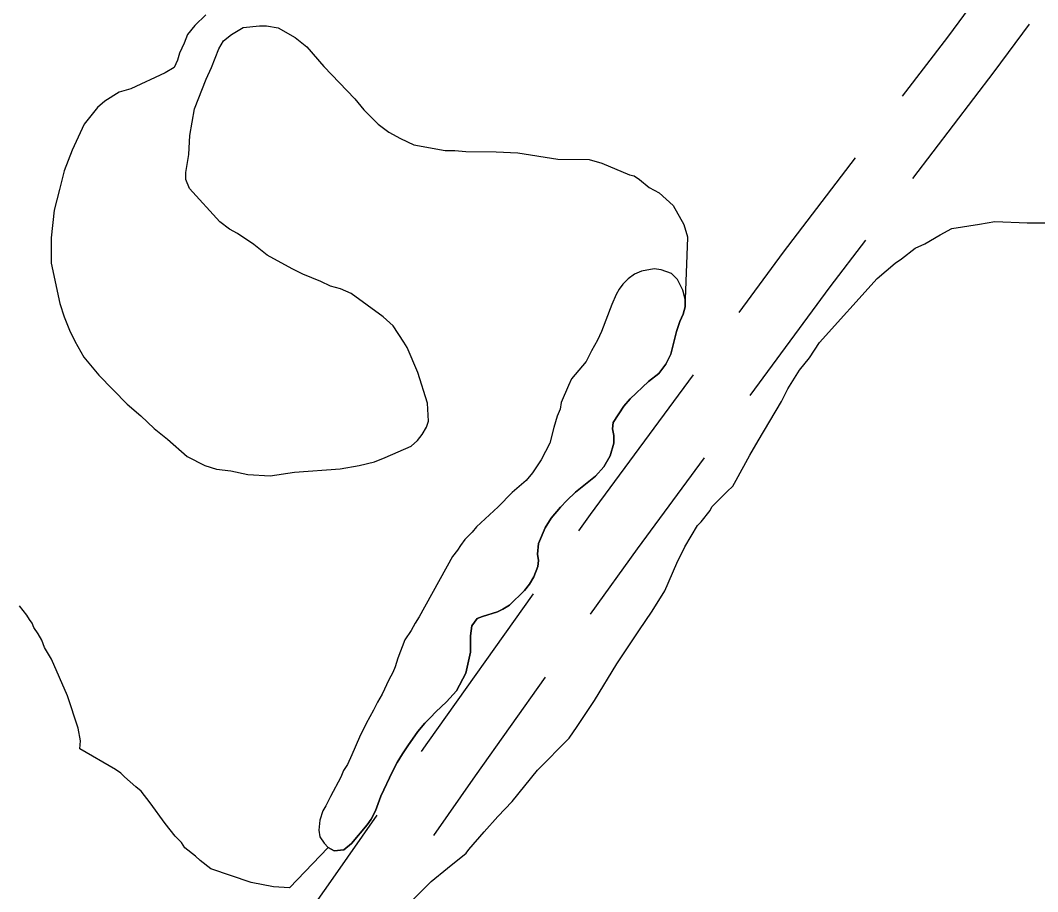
# Model space of a CAD drawing. Extents: x 3161665 to 3199565, y 885729 to 911164.
# Drawn here: x 3175069 to 3175595, y 903374 to 903824 of the extents above; entities that cross this region are included whole.
import ezdxf

# ---------------------------------------------------------------- set-up
doc = ezdxf.new("R2010")
doc.units = 0
for name, color, linetype in [('V-ROAD-CNTR', 7, 'Continuous'), ('V-SITE-VEGE', 7, 'Continuous'), ('V-TOPO-SHOR', 7, 'Continuous')]:
    doc.layers.add(name, color=color, linetype=linetype)

msp = doc.modelspace()

# ---------------------------------------------------------------- linework, layer by layer
at = {"layer": 'V-ROAD-CNTR'}
for points in [[(3175524.81, 903785.02), (3175548.13, 903815.59), (3175584.71, 903865.09)], [(3175530.09, 903742.47), (3175572.12, 903797.58), (3175590.36, 903822.26)], [(3175440.43, 903673.31), (3175463.35, 903704.45), (3175500.55, 903753.22)], [(3175446.14, 903630.44), (3175487.36, 903686.46), (3175505.83, 903710.67)], [(3175357.54, 903560.49), (3175363.59, 903568.9), (3175416.72, 903641.09)], [(3175363.51, 903517.43), (3175387.84, 903551.24), (3175422.42, 903598.23)], [(3175276.34, 903446.45), (3175279.59, 903451.12), (3175334.19, 903528.01)], [(3175282.71, 903403.1), (3175304.13, 903433.86), (3175340.33, 903484.83)], [(3175195.88, 903331.89), (3175196.91, 903333.06), (3175230.74, 903380.97), (3175253.48, 903413.62)]]:
    msp.add_lwpolyline(points, dxfattribs=at)
at = {"layer": 'V-SITE-VEGE'}
for p, q in [((3175164.82, 903827.09), (3175159.23, 903821.56)), ((3175159.23, 903821.56), (3175155.5, 903816.95)), ((3175178.19, 903816.83), (3175184.23, 903820.5)), ((3175184.23, 903820.5), (3175192.56, 903821.38)), ((3175192.56, 903821.38), (3175196.27, 903821.36)), ((3175196.27, 903821.36), (3175202.28, 903820.4)), ((3175202.28, 903820.4), (3175211.04, 903815.26)), ((3175155.5, 903816.95), (3175153.63, 903812.34)), ((3175174, 903813.61), (3175178.19, 903816.83)), ((3175211.04, 903815.26), (3175217.03, 903810.59)), ((3175153.63, 903812.34), (3175151.29, 903807.26)), ((3175167.91, 903799.76), (3175171.67, 903809.46)), ((3175171.67, 903809.46), (3175174, 903813.61)), ((3175217.03, 903810.59), (3175225.77, 903800.36)), ((3175151.29, 903807.26), (3175150.34, 903803.56)), ((3175148.46, 903799.87), (3175143.82, 903797.11)), ((3175150.34, 903803.56), (3175148.46, 903799.87)), ((3175165.1, 903793.75), (3175167.91, 903799.76)), ((3175225.77, 903800.36), (3175241.88, 903783.61)), ((3175143.82, 903797.11), (3175126.19, 903788.88)), ((3175158.99, 903778.51), (3175165.1, 903793.75)), ((3175126.19, 903788.88), (3175120.16, 903787.06)), ((3175120.16, 903787.06), (3175112.73, 903782.48)), ((3175241.88, 903783.61), (3175246.48, 903778.03)), ((3175109, 903779.25), (3175102.01, 903770.5)), ((3175112.73, 903782.48), (3175109, 903779.25)), ((3175156.6, 903764.64), (3175158.99, 903778.51)), ((3175246.48, 903778.03), (3175253.85, 903770.58)), ((3175102.01, 903770.5), (3175095.92, 903757.11)), ((3175253.85, 903770.58), (3175259.38, 903766.38)), ((3175156.09, 903754.92), (3175156.6, 903764.64)), ((3175259.38, 903766.38), (3175265.38, 903763.11)), ((3175265.38, 903763.11), (3175272.3, 903759.83)), ((3175095.92, 903757.11), (3175091.7, 903746.49)), ((3175272.3, 903759.83), (3175288.49, 903756.96)), ((3175288.49, 903756.96), (3175293.58, 903756.93)), ((3175293.58, 903756.93), (3175299.13, 903756.44)), ((3175154.65, 903745.67), (3175156.09, 903754.92)), ((3175299.13, 903756.44), (3175314.87, 903756.35)), ((3175314.87, 903756.35), (3175325.98, 903755.83)), ((3175325.98, 903755.83), (3175346.79, 903752.47)), ((3175346.79, 903752.47), (3175362.99, 903752.38)), ((3175362.99, 903752.38), (3175369.46, 903750.49)), ((3175091.7, 903746.49), (3175089.33, 903736.78)), ((3175369.46, 903750.49), (3175383.77, 903744.4)), ((3175154.62, 903741.97), (3175154.65, 903745.67)), ((3175156.45, 903737.33), (3175154.62, 903741.97)), ((3175383.77, 903744.4), (3175386.09, 903743.92)), ((3175386.09, 903743.92), (3175388.85, 903742.05)), ((3175388.85, 903742.05), (3175393.92, 903737.86)), ((3175089.33, 903736.78), (3175086.49, 903726.15)), ((3175172.09, 903720.12), (3175156.45, 903737.33)), ((3175393.92, 903737.86), (3175399, 903735.05)), ((3175399, 903735.05), (3175406.37, 903728.53)), ((3175086.49, 903726.15), (3175085.02, 903711.81)), ((3175406.37, 903728.53), (3175411.87, 903718.78)), ((3175177.16, 903716.38), (3175172.09, 903720.12)), ((3175564.55, 903718.92), (3175572.5, 903720.2)), ((3175572.5, 903720.2), (3175589.17, 903719.64)), ((3175181.32, 903714.05), (3175177.16, 903716.38)), ((3175411.87, 903718.78), (3175413.68, 903712.29)), ((3175544.23, 903713.41), (3175550.26, 903716.62)), ((3175550.26, 903716.62), (3175564.55, 903718.92)), ((3175589.17, 903719.64), (3175601.66, 903719.57)), ((3175085.02, 903711.81), (3175084.95, 903698.84)), ((3175189.62, 903708.45), (3175181.32, 903714.05)), ((3175413.68, 903711.99), (3175412.42, 903680.11)), ((3175413.68, 903712.29), (3175413.68, 903711.99)), ((3175536.33, 903708.83), (3175544.23, 903713.41)), ((3175196.53, 903702.85), (3175189.62, 903708.45)), ((3175524.26, 903701.03), (3175531.23, 903706.54)), ((3175531.23, 903706.54), (3175536.33, 903708.83)), ((3175209.45, 903695.84), (3175196.53, 903702.85)), ((3175521, 903698.73), (3175524.26, 903701.03)), ((3175084.95, 903698.84), (3175089.46, 903677.99)), ((3175214.99, 903693.03), (3175209.45, 903695.84)), ((3175511.7, 903690.91), (3175521, 903698.73)), ((3175224.23, 903689.27), (3175214.99, 903693.03)), ((3175229.31, 903686.93), (3175224.23, 903689.27)), ((3175481.89, 903657.75), (3175511.7, 903690.91)), ((3175234.39, 903685.51), (3175229.31, 903686.93)), ((3175239.94, 903683.17), (3175234.39, 903685.51)), ((3175089.46, 903677.99), (3175091.73, 903671.03)), ((3175256.53, 903671.04), (3175239.94, 903683.17)), ((3175412.42, 903680.11), (3175412.43, 903676.18)), ((3175412.43, 903676.18), (3175411.51, 903672.48)), ((3175091.73, 903671.03), (3175094.48, 903664.07)), ((3175261.6, 903666.38), (3175256.53, 903671.04)), ((3175409.67, 903668.55), (3175408.06, 903663.46)), ((3175411.51, 903672.48), (3175409.67, 903668.55)), ((3175094.48, 903664.07), (3175097.22, 903658.5)), ((3175267.11, 903658.02), (3175261.6, 903666.38)), ((3175408.06, 903663.46), (3175405.09, 903651.67)), ((3175097.22, 903658.5), (3175101.81, 903650.15)), ((3175268.94, 903655.23), (3175267.11, 903658.02)), ((3175476.75, 903649.91), (3175481.89, 903657.75)), ((3175274.42, 903642.24), (3175268.94, 903655.23)), ((3175405.09, 903651.67), (3175402.56, 903646.58)), ((3175101.81, 903650.15), (3175109.62, 903640.85)), ((3175402.56, 903646.58), (3175398.87, 903641.72)), ((3175471.63, 903643.46), (3175476.75, 903649.91)), ((3175279.43, 903626.47), (3175274.42, 903642.24)), ((3175398.87, 903641.72), (3175393.57, 903637.55)), ((3175465.56, 903633.77), (3175471.63, 903643.46)), ((3175109.62, 903640.85), (3175124.35, 903625.95)), ((3175393.57, 903637.55), (3175384.11, 903628.74)), ((3175462.28, 903627.31), (3175465.56, 903633.77)), ((3175124.35, 903625.95), (3175131.26, 903619.89)), ((3175279.84, 903617.21), (3175279.43, 903626.47)), ((3175384.11, 903628.74), (3175380.88, 903624.81)), ((3175450.13, 903607.01), (3175462.28, 903627.31)), ((3175380.88, 903624.81), (3175375.35, 903616.48)), ((3175131.26, 903619.89), (3175138.17, 903613.37)), ((3175278.89, 903613.98), (3175279.84, 903617.21)), ((3175375.35, 903616.48), (3175374.9, 903613.24)), ((3175138.17, 903613.37), (3175145.08, 903607.78)), ((3175274.23, 903607.06), (3175276.56, 903610.29)), ((3175276.56, 903610.29), (3175278.89, 903613.98)), ((3175374.9, 903613.24), (3175375.6, 903609.77)), ((3175375.6, 903609.77), (3175375.61, 903605.85)), ((3175145.08, 903607.78), (3175155.21, 903598.93)), ((3175270.97, 903604.3), (3175274.23, 903607.06)), ((3175375.61, 903605.85), (3175373.78, 903599.14)), ((3175445.92, 903599.63), (3175450.13, 903607.01)), ((3175257.52, 903598.36), (3175270.97, 903604.3)), ((3175373.78, 903599.14), (3175370.55, 903593.59)), ((3175438.91, 903586.7), (3175445.92, 903599.63)), ((3175155.21, 903598.93), (3175164.45, 903594.25)), ((3175164.45, 903594.25), (3175170.46, 903592.36)), ((3175234.34, 903592.47), (3175244.07, 903594.27)), ((3175244.07, 903594.27), (3175251.95, 903596.08)), ((3175251.95, 903596.08), (3175257.52, 903598.36)), ((3175170.46, 903592.36), (3175177.86, 903591.4)), ((3175177.86, 903591.4), (3175186.64, 903589.5)), ((3175186.64, 903589.5), (3175198.21, 903588.97)), ((3175198.21, 903588.97), (3175210.72, 903590.75)), ((3175210.72, 903590.75), (3175234.34, 903592.47)), ((3175366.17, 903588.72), (3175355.79, 903580.38)), ((3175370.55, 903593.59), (3175366.17, 903588.72)), ((3175434.25, 903580.71), (3175437.04, 903583.47)), ((3175437.04, 903583.47), (3175438.91, 903586.7)), ((3175355.79, 903580.38), (3175351.41, 903576.21)), ((3175426.33, 903572.89), (3175434.25, 903580.71)), ((3175351.41, 903576.21), (3175348.18, 903572.74)), ((3175425.4, 903571.04), (3175426.33, 903572.89)), ((3175348.18, 903572.74), (3175343.34, 903566.95)), ((3175420.73, 903565.05), (3175425.4, 903571.04)), ((3175343.34, 903566.95), (3175340.12, 903562.09)), ((3175412.33, 903552.13), (3175418.87, 903563.21)), ((3175418.87, 903563.21), (3175420.73, 903565.05)), ((3175340.12, 903562.09), (3175336.67, 903553.99)), ((3175336.67, 903553.99), (3175336.22, 903548.45)), ((3175408.12, 903543.82), (3175412.33, 903552.13)), ((3175336.22, 903548.45), (3175336.69, 903545.21)), ((3175336.46, 903541.98), (3175334.4, 903536.66)), ((3175336.69, 903545.21), (3175336.46, 903541.98)), ((3175402.02, 903529.51), (3175408.12, 903543.82)), ((3175334.4, 903536.66), (3175332.09, 903532.95)), ((3175332.09, 903532.95), (3175329.56, 903529.71)), ((3175329.56, 903529.71), (3175321.72, 903522.07)), ((3175395.48, 903518.9), (3175402.02, 903529.51)), ((3175072.36, 903516.99), (3175068.69, 903521.64)), ((3175321.72, 903522.07), (3175318.26, 903519.98)), ((3175073.74, 903514.67), (3175072.36, 903516.99)), ((3175305.09, 903515.1), (3175302.33, 903511.4)), ((3175307.87, 903516.26), (3175305.09, 903515.1)), ((3175315.49, 903518.59), (3175307.87, 903516.26)), ((3175318.26, 903519.98), (3175315.49, 903518.59)), ((3175388.48, 903508.75), (3175395.48, 903518.9)), ((3175075.12, 903512.81), (3175073.74, 903514.67)), ((3175076.03, 903510.49), (3175075.12, 903512.81)), ((3175078.33, 903507.24), (3175076.03, 903510.49)), ((3175302.33, 903511.4), (3175301.65, 903506.31)), ((3175080.16, 903503.99), (3175078.33, 903507.24)), ((3175301.65, 903506.31), (3175301.67, 903497.76)), ((3175377.28, 903491.69), (3175388.48, 903508.75)), ((3175081.53, 903500.28), (3175080.16, 903503.99)), ((3175085.2, 903494.24), (3175081.53, 903500.28)), ((3175093.42, 903475.22), (3175085.2, 903494.24)), ((3175301.67, 903497.76), (3175299.15, 903486.89)), ((3175365.6, 903472.77), (3175377.28, 903491.69)), ((3175299.15, 903486.89), (3175294.31, 903477.87)), ((3175098.89, 903458.52), (3175093.42, 903475.22)), ((3175294.31, 903477.87), (3175289.25, 903472.08)), ((3175289.25, 903472.08), (3175283.71, 903466.98)), ((3175356.73, 903459.4), (3175365.6, 903472.77)), ((3175280.94, 903463.97), (3175277.94, 903461.19)), ((3175283.71, 903466.98), (3175280.94, 903463.97)), ((3175100.24, 903452.03), (3175098.89, 903458.52)), ((3175277.94, 903461.19), (3175274.49, 903456.79)), ((3175352.53, 903453.41), (3175356.73, 903459.4)), ((3175099.75, 903447.87), (3175100.24, 903452.03)), ((3175274.49, 903456.79), (3175269.19, 903449.39)), ((3175336.23, 903436.83), (3175352.53, 903453.41)), ((3175118.21, 903437.12), (3175099.75, 903447.87)), ((3175269.19, 903449.39), (3175266.43, 903445.22)), ((3175266.43, 903445.22), (3175263.66, 903440.83)), ((3175120.98, 903435.25), (3175118.21, 903437.12)), ((3175263.66, 903440.83), (3175261.36, 903436.2)), ((3175323.18, 903420.7), (3175336.23, 903436.83)), ((3175122.82, 903433.39), (3175120.98, 903435.25)), ((3175128.81, 903428.26), (3175122.82, 903433.39)), ((3175261.36, 903436.2), (3175255.38, 903423.47)), ((3175131.57, 903425.94), (3175128.81, 903428.26)), ((3175136.17, 903419.89), (3175131.57, 903425.94)), ((3175255.38, 903423.47), (3175252.62, 903415.84)), ((3175315.73, 903412.87), (3175323.18, 903420.7)), ((3175143.98, 903409.2), (3175136.17, 903419.89)), ((3175252.62, 903415.84), (3175250.32, 903411.44)), ((3175250.32, 903411.44), (3175248.25, 903408.67)), ((3175308.75, 903405.04), (3175315.73, 903412.87)), ((3175149.03, 903402.69), (3175143.98, 903409.2)), ((3175248.25, 903408.67), (3175240.18, 903398.94)), ((3175300.82, 903395.83), (3175308.75, 903405.04)), ((3175152.25, 903399.44), (3175149.03, 903402.69)), ((3175154.09, 903396.65), (3175152.25, 903399.44)), ((3175159.62, 903392.45), (3175154.09, 903396.65)), ((3175228.17, 903396.83), (3175208.13, 903375.98)), ((3175231.18, 903395.23), (3175228.17, 903396.83)), ((3175236.26, 903395.7), (3175231.18, 903395.23)), ((3175240.18, 903398.94), (3175236.26, 903395.7)), ((3175299.43, 903393.99), (3175300.82, 903395.83)), ((3175161.92, 903390.12), (3175159.62, 903392.45)), ((3175167.45, 903385.93), (3175161.92, 903390.12)), ((3175289.66, 903386.17), (3175299.43, 903393.99)), ((3175188.25, 903378.87), (3175167.45, 903385.93)), ((3175281.29, 903379.27), (3175289.66, 903386.17)), ((3175199.8, 903376.49), (3175188.25, 903378.87)), ((3175269.19, 903367.31), (3175281.29, 903379.27)), ((3175208.13, 903375.98), (3175199.8, 903376.49))]:
    msp.add_line(p, q, dxfattribs=at)
at = {"layer": 'V-TOPO-SHOR'}
for points in [[(3175408.47, 903690.27), (3175405.46, 903693.5), (3175400.14, 903695.34), (3175396.44, 903695.79), (3175389.97, 903694.62), (3175386.28, 903693), (3175383.05, 903690.68), (3175380.28, 903687.9), (3175378.44, 903685.35), (3175376.83, 903682.57), (3175374.53, 903677.48), (3175369.24, 903663.38), (3175367.17, 903658.98), (3175364.18, 903653.43), (3175361.42, 903647.87), (3175353.81, 903639.08), (3175352.2, 903635.61), (3175348.52, 903626.82), (3175347.84, 903623.35), (3175346.46, 903619.65), (3175344.63, 903613.86), (3175342.56, 903605.77), (3175338.19, 903597.21), (3175333.58, 903590.5), (3175330.36, 903586.56), (3175323.21, 903580.31), (3175315.83, 903572.9), (3175304.76, 903562.47), (3175302.45, 903559.7), (3175298.76, 903555.99), (3175296.46, 903552.98), (3175294.85, 903550.43), (3175292.31, 903547.19), (3175275.05, 903515.96), (3175272.98, 903512.72), (3175270.91, 903509.02), (3175267.68, 903504.16), (3175264, 903494.67), (3175262.63, 903490.28), (3175261.48, 903487.27), (3175259.41, 903483.57), (3175255.96, 903476.17), (3175253.65, 903472), (3175251.58, 903467.84), (3175247.67, 903460.89), (3175244.22, 903453.95), (3175240.31, 903444.7), (3175238.01, 903439.84), (3175235.94, 903436.6), (3175234.56, 903433.13), (3175229.27, 903423.18), (3175226.97, 903418.33), (3175225.35, 903415.78), (3175223.75, 903410.92), (3175223.3, 903405.84), (3175223.77, 903402.37), (3175226.08, 903399.14), (3175228.17, 903396.84), (3175231.18, 903395.23), (3175236.26, 903395.7), (3175240.18, 903398.94), (3175248.25, 903408.67), (3175250.32, 903411.44), (3175252.62, 903415.84), (3175255.38, 903423.47), (3175261.36, 903436.2), (3175263.66, 903440.83), (3175266.43, 903445.22), (3175269.19, 903449.39), (3175274.49, 903456.79), (3175277.94, 903461.19), (3175280.94, 903463.97), (3175283.71, 903466.98), (3175289.25, 903472.08), (3175294.31, 903477.87), (3175299.15, 903486.89), (3175301.67, 903497.76), (3175301.65, 903506.31), (3175302.33, 903511.4), (3175305.09, 903515.1), (3175307.87, 903516.26), (3175315.49, 903518.59), (3175318.26, 903519.98), (3175321.72, 903522.07), (3175329.56, 903529.71), (3175332.09, 903532.95), (3175334.4, 903536.66), (3175336.46, 903541.98), (3175336.69, 903545.21), (3175336.22, 903548.45), (3175336.67, 903553.99), (3175340.12, 903562.09), (3175343.34, 903566.95), (3175348.18, 903572.74), (3175351.41, 903576.21), (3175355.79, 903580.38), (3175366.17, 903588.72), (3175370.55, 903593.59), (3175373.78, 903599.14), (3175375.61, 903605.85), (3175375.6, 903609.77)], [(3175375.6, 903609.77), (3175374.9, 903613.24), (3175375.35, 903616.48), (3175380.88, 903624.81), (3175384.11, 903628.74), (3175393.57, 903637.55), (3175398.87, 903641.72), (3175402.56, 903646.58), (3175405.09, 903651.67), (3175408.06, 903663.46), (3175409.67, 903668.55), (3175411.51, 903672.48), (3175412.43, 903676.18), (3175412.42, 903680.11), (3175411.25, 903684.73), (3175408.47, 903690.27)]]:
    msp.add_lwpolyline(points, dxfattribs=at)

doc.saveas('drawing.dxf')
